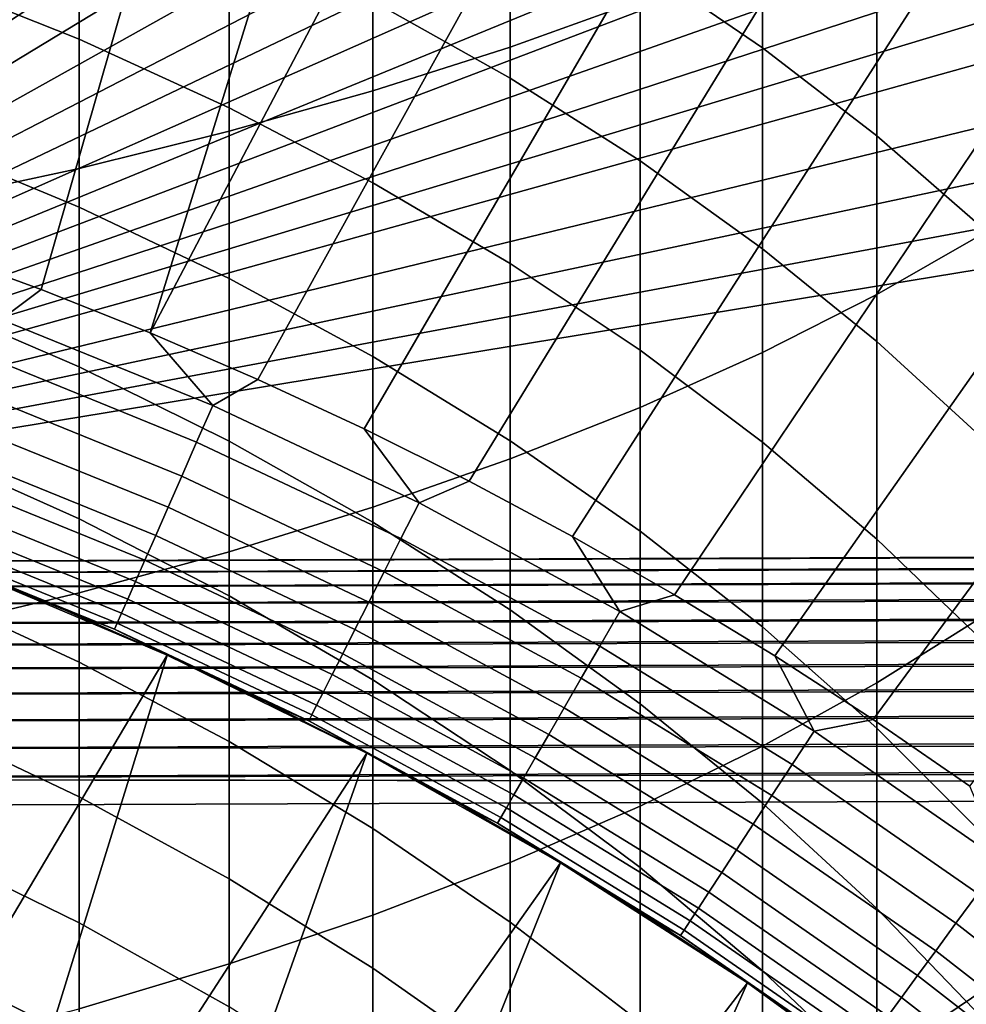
# Model space of a CAD drawing. Header units: metres. Extents: x -109 to 109, y -100 to 58.
# Tile 394 of 642: x 5.1 to 8.38, y -1.73 to 1.68. Entities that reach past the tile are written whole.
import ezdxf

# ---------------------------------------------------------------- set-up
doc = ezdxf.new("R2010")
doc.units = ezdxf.units.M
doc.layers.add('solid_21_062_100_XXX', color=7, linetype='CONTINUOUS')

msp = doc.modelspace()

# ---------------------------------------------------------------- linework, layer by layer
at = {"layer": 'solid_21_062_100_XXX'}
for points in [[(5.138791, 6.188265, -2.261063), (5.638317, 6.114658, -2.47962), (2.20382, -0.203363, -19.838242), (4.498443, 6.190421, -2.271464)], [(6.401216, 6.093125, -2.522458), (6.788165, 6.020879, -2.737278), (2.20382, -0.203363, -19.838242), (5.638317, 6.114658, -2.47962)], [(7.649798, 5.97846, -2.837497), (7.951026, 5.908294, -3.046603), (2.20382, -0.203363, -19.838242), (6.788165, 6.020879, -2.737278)], [(8.882337, 5.845088, -3.203934), (9.128871, 5.775944, -3.410232), (2.20382, -0.203363, -19.838242), (7.951026, 5.908294, -3.046603)], [(10.096917, 5.693861, -3.619426), (10.322753, 5.622829, -3.830911), (2.20382, -0.203363, -19.838242), (9.128871, 5.775944, -3.410232)], [(10.322753, 5.622829, -3.830911), (10.926107, 5.538203, -4.063417), (2.20382, -0.203363, -19.838242)], [(11.292457, 5.525738, -4.081341), (11.534585, 5.447819, -4.311747), (2.20382, -0.203363, -19.838242), (10.926107, 5.538203, -4.063417)], [(11.534585, 5.447819, -4.311747), (12.148206, 5.351686, -4.575871), (2.20382, -0.203363, -19.838242)], [(12.468019, 5.341693, -4.586999), (12.767609, 5.249381, -4.856951), (2.20382, -0.203363, -19.838242), (12.148206, 5.351686, -4.575871)], [(12.767609, 5.249381, -4.856951), (13.392882, 5.140887, -5.155035), (2.20382, -0.203363, -19.838242)], [(13.392882, 5.140887, -5.155035), (14.024377, 5.025797, -5.471242), (2.20382, -0.203363, -19.838242)], [(14.024377, 5.025797, -5.471242), (14.662179, 4.904059, -5.805715), (2.20382, -0.203363, -19.838242)], [(14.662179, 4.904059, -5.805715), (15.306518, 4.775291, -6.159501), (2.20382, -0.203363, -19.838242)], [(15.866843, 4.70366, -6.339982), (15.957509, 4.639394, -6.532876), (2.20382, -0.203363, -19.838242), (15.306518, 4.775291, -6.159501)], [(15.957509, 4.639394, -6.532876), (16.615204, 4.496038, -6.926743), (2.20382, -0.203363, -19.838242)], [(16.955978, 4.465414, -6.994557), (17.27968, 4.344947, -7.341862), (2.20382, -0.203363, -19.838242), (16.615204, 4.496038, -6.926743)], [(17.27968, 4.344947, -7.341862), (17.950905, 4.186233, -7.777926), (2.20382, -0.203363, -19.838242)], [(17.950905, 4.186233, -7.777926), (19.11861, 3.908724, -8.540376), (2.20382, -0.203363, -19.838242)], [(19.865417, 3.779403, -8.881146), (20.277086, 3.641571, -9.274371), (2.20382, -0.203363, -19.838242), (19.11861, 3.908724, -8.540376)], [(20.277086, 3.641571, -9.274371), (21.426182, 3.384919, -9.979518), (2.20382, -0.203363, -19.838242)], [(4.989884, 3.451186, 28.576704), (4.403313, 1.015239, 30.020081), (4.789046, 0.886308, 30.020081), (5.428126, 3.310104, 28.576704)], [(21.426182, 3.384919, -9.979518), (22.566349, 3.138334, -10.657005), (2.20382, -0.203363, -19.838242)], [(5.428126, 3.310104, 28.576704), (4.789046, 0.886308, 30.020081), (5.171012, 0.74661, 30.020081), (5.862387, 3.157206, 28.576704)], [(7.247845, 3.183557, 210.133743), (6.797007, 3.038876, 210.532715), (6.797007, 1.586224, 209.969742), (7.247845, 1.748186, 209.577469)], [(5.862387, 3.157206, 28.576704), (5.171012, 0.74661, 30.020081), (5.54891, 0.596253, 30.020081), (6.292349, 2.992604, 28.576704)], [(23.697847, 2.901524, -11.307635), (23.166414, -0.126966, -19.628342), (2.20382, -0.203363, -19.838242), (22.566349, 3.138334, -10.657005)], [(6.797007, 3.038876, 210.532715), (6.321368, 2.90374, 210.905365), (6.321368, 1.434945, 210.336136), (6.797007, 1.586224, 209.969742)], [(6.717695, 2.81642, 28.576704), (6.292349, 2.992604, 28.576704), (5.54891, 0.596253, 30.020081)], [(6.321368, 2.90374, 210.905365), (5.822664, 2.778641, 211.250336), (5.822664, 1.294903, 210.675323), (6.321368, 1.434945, 210.336136)], [(7.138115, 2.628782, 28.576704), (6.717695, 2.81642, 28.576704), (5.54891, 0.596253, 30.020081), (5.922441, 0.435357, 30.020081)], [(5.822664, 2.778641, 211.250336), (5.302712, 2.664035, 211.566376), (5.302712, 1.166607, 210.986053), (5.822664, 1.294903, 210.675323)], [(5.302712, 2.664035, 211.566376), (4.763412, 2.560341, 211.852325), (4.763412, 1.050527, 211.267197), (5.302712, 1.166607, 210.986053)], [(7.553299, 2.429828, 28.576704), (7.138115, 2.628782, 28.576704), (5.922441, 0.435357, 30.020081), (6.291314, 0.264049, 30.020081)], [(7.247845, 2.58126, 193.472244), (7.672235, 2.30712, 193.830154), (7.672235, 1.584449, 193.25116), (7.247845, 1.873955, 192.905563)], [(4.763412, 2.426042, 190.959763), (5.302712, 2.220726, 191.184174), (5.302712, 1.613669, 190.603928), (4.763412, 1.828587, 190.388702)], [(7.962944, 2.219705, 28.576704), (7.553299, 2.429828, 28.576704), (6.291314, 0.264049, 30.020081), (6.655237, 0.082462, 30.020081)], [(6.321368, 2.401025, 192.276367), (6.797007, 2.146479, 192.580231), (6.797007, 1.478536, 191.995407), (6.321368, 1.746108, 191.702942)], [(7.672235, 2.30712, 193.830154), (8.06863, 2.017899, 194.207748), (8.06863, 1.279017, 193.615768), (7.672235, 1.584449, 193.25116)], [(8.435585, 2.292085, 208.260162), (8.06863, 2.101762, 208.721115), (8.06863, 0.729103, 208.118958), (8.435585, 0.939371, 207.666748)], [(5.302712, 2.220726, 191.184174), (5.822664, 1.993806, 191.432205), (5.822664, 1.376135, 190.841812), (5.302712, 1.613669, 190.603928)], [(8.366748, 1.998565, 28.576704), (7.962944, 2.219705, 28.576704), (6.655237, 0.082462, 30.020081), (7.013924, -0.10926, 30.020081)], [(6.797007, 2.146479, 192.580231), (7.247845, 1.873955, 192.905563), (7.247845, 1.192068, 192.308533), (6.797007, 1.478536, 191.995407)], [(8.06863, 2.101762, 208.721115), (7.672235, 1.920241, 209.160767), (7.672235, 0.528559, 208.550247), (8.06863, 0.729103, 208.118958)], [(8.06863, 2.017899, 194.207748), (8.435585, 1.714652, 194.603668), (8.435585, 0.958772, 193.998062), (8.06863, 1.279017, 193.615768)], [(5.822664, 1.993806, 191.432205), (6.321368, 1.746108, 191.702942), (6.321368, 1.116852, 191.101486), (5.822664, 1.376135, 190.841812)], [(8.764416, 1.766572, 28.576704), (8.366748, 1.998565, 28.576704), (7.013924, -0.10926, 30.020081), (7.367093, -0.310967, 30.020081)], [(7.672235, 1.920241, 209.160767), (7.247845, 1.748186, 209.577469), (7.247845, 0.338473, 208.959061), (7.672235, 0.528559, 208.550247)], [(7.247845, 1.873955, 192.905563), (7.672235, 1.584449, 193.25116), (7.672235, 0.887748, 192.641159), (7.247845, 1.192068, 192.308533)], [(4.763412, 1.828587, 190.388702), (5.302712, 1.613669, 190.603928), (5.302712, 1.032525, 189.997742), (4.763412, 1.256637, 189.792084)], [(6.321368, 1.746108, 191.702942), (6.797007, 1.478536, 191.995407), (6.797007, 0.836766, 191.381989), (6.321368, 1.116852, 191.101486)], [(7.247845, 1.748186, 209.577469), (6.797007, 1.586224, 209.969742), (6.797007, 0.159538, 209.343887), (7.247845, 0.338473, 208.959061)], [(9.155655, 1.523895, 28.576704), (8.764416, 1.766572, 28.576704), (7.367093, -0.310967, 30.020081), (7.714465, -0.522499, 30.020081)], [(5.302712, 1.613669, 190.603928), (5.822664, 1.376135, 190.841812), (5.822664, 0.784831, 190.225021), (5.302712, 1.032525, 189.997742)], [(6.797007, 1.586224, 209.969742), (6.321368, 1.434945, 210.336136), (6.321368, -0.007594, 209.703323), (6.797007, 0.159538, 209.343887)], [(7.672235, 1.584449, 193.25116), (8.06863, 1.279017, 193.615768), (8.06863, 0.566686, 192.992096), (7.672235, 0.887748, 192.641159)], [(9.54018, 1.270713, 28.576704), (9.155655, 1.523895, 28.576704), (7.714465, -0.522499, 30.020081), (8.055768, -0.743691, 30.020081)], [(6.797007, 1.478536, 191.995407), (7.247845, 1.192068, 192.308533), (7.247845, 0.536899, 191.682297), (6.797007, 0.836766, 191.381989)], [(6.321368, 1.434945, 210.336136), (5.822664, 1.294903, 210.675323), (5.822664, -0.162313, 210.036057), (6.321368, -0.007594, 209.703323)], [(5.822664, 1.376135, 190.841812), (6.321368, 1.116852, 191.101486), (6.321368, 0.514457, 190.473129), (5.822664, 0.784831, 190.225021)], [(5.822664, 1.294903, 210.675323), (5.302712, 1.166607, 210.986053), (5.302712, -0.304054, 210.340897), (5.822664, -0.162313, 210.036057)], [(9.917707, 1.007211, 28.576704), (9.54018, 1.270713, 28.576704), (8.055768, -0.743691, 30.020081), (8.390734, -0.974367, 30.020081)], [(8.06863, 1.279017, 193.615768), (8.435585, 0.958772, 193.998062), (8.435585, 0.230055, 193.360046), (8.06863, 0.566686, 192.992096)], [(4.763412, 1.256637, 189.792084), (5.302712, 1.032525, 189.997742), (5.302712, 0.478405, 189.366745), (4.763412, 0.711281, 189.171082)], [(5.302712, 1.166607, 210.986053), (4.763412, 1.050527, 211.267197), (4.763412, -0.432299, 210.616699), (5.302712, -0.304054, 210.340897)], [(7.247845, 1.192068, 192.308533), (7.672235, 0.887748, 192.641159), (7.672235, 0.218345, 192.001328), (7.247845, 0.536899, 191.682297)], [(6.321368, 1.116852, 191.101486), (6.797007, 0.836766, 191.381989), (6.797007, 0.222391, 190.741135), (6.321368, 0.514457, 190.473129)], [(5.302712, 1.032525, 189.997742), (5.822664, 0.784831, 190.225021), (5.822664, 0.221022, 189.583008), (5.302712, 0.478405, 189.366745)], [(8.435585, 0.939371, 207.666748), (8.06863, 0.729103, 208.118958), (8.06863, -0.615955, 207.457443), (8.435585, -0.386142, 207.014832)], [(7.672235, 0.887748, 192.641159), (8.06863, 0.566686, 192.992096), (8.06863, -0.117733, 192.337906), (7.672235, 0.218345, 192.001328)], [(5.033149, 0.642942, 30.112827), (5.171012, 0.74661, 30.020081), (4.789046, 0.886308, 30.020081)], [(6.797007, 0.836766, 191.381989), (7.247845, 0.536899, 191.682297), (7.247845, -0.090302, 191.028061), (6.797007, 0.222391, 190.741135)], [(5.822664, 0.784831, 190.225021), (6.321368, 0.514457, 190.473129), (6.321368, -0.059926, 189.819061), (5.822664, 0.221022, 189.583008)], [(5.033149, 0.642942, 30.112827), (5.766047, 0.345264, 30.112827), (5.54891, 0.596253, 30.020081), (5.171012, 0.74661, 30.020081)], [(8.06863, 0.729103, 208.118958), (7.672235, 0.528559, 208.550247), (7.672235, -0.835139, 207.879562), (8.06863, -0.615955, 207.457443)], [(4.763412, 0.711281, 189.171082), (5.302712, 0.478405, 189.366745), (5.302712, -0.047637, 188.712158), (4.763412, 0.193561, 188.52684)], [(4.984533, 0.513096, 30.219034), (5.710353, 0.218293, 30.219034), (5.766047, 0.345264, 30.112827), (5.033149, 0.642942, 30.112827)], [(5.766047, 0.345264, 30.112827), (5.922441, 0.435357, 30.020081), (5.54891, 0.596253, 30.020081)], [(8.06863, 0.566686, 192.992096), (8.435585, 0.230055, 193.360046), (8.435585, -0.470108, 192.690811), (8.06863, -0.117733, 192.337906)], [(4.939352, 0.392422, 30.336931), (5.658593, 0.100292, 30.336931), (5.710353, 0.218293, 30.219034), (4.984533, 0.513096, 30.219034)], [(6.321368, 0.514457, 190.473129), (6.797007, 0.222391, 190.741135), (6.797007, -0.363416, 190.074051), (6.321368, -0.059926, 189.819061)], [(7.247845, 0.536899, 191.682297), (7.672235, 0.218345, 192.001328), (7.672235, -0.422482, 191.33287), (7.247845, -0.090302, 191.028061)], [(7.672235, 0.528559, 208.550247), (7.247845, 0.338473, 208.959061), (7.247845, -1.042894, 208.279678), (7.672235, -0.835139, 207.879562)], [(5.302712, 0.478405, 189.366745), (5.822664, 0.221022, 189.583008), (5.822664, -0.314216, 188.916977), (5.302712, -0.047637, 188.712158)], [(5.766047, 0.345264, 30.112827), (6.481435, 0.007665, 30.112827), (6.291314, 0.264049, 30.020081), (5.922441, 0.435357, 30.020081)], [(4.89795, 0.281841, 30.46562), (5.611162, -0.00784, 30.46562), (5.658593, 0.100292, 30.336931), (4.939352, 0.392422, 30.336931)], [(5.710353, 0.218293, 30.219034), (6.41883, -0.116045, 30.219034), (6.481435, 0.007665, 30.112827), (5.766047, 0.345264, 30.112827)], [(7.247845, 0.338473, 208.959061), (6.797007, 0.159538, 209.343887), (6.797007, -1.238461, 208.656326), (7.247845, -1.042894, 208.279678)], [(4.860642, 0.182197, 30.60412), (5.568421, -0.105278, 30.60412), (5.611162, -0.00784, 30.46562), (4.89795, 0.281841, 30.46562)], [(6.481435, 0.007665, 30.112827), (6.655237, 0.082462, 30.020081), (6.291314, 0.264049, 30.020081)], [(5.658593, 0.100292, 30.336931), (6.360649, -0.231016, 30.336931), (6.41883, -0.116045, 30.219034), (5.710353, 0.218293, 30.219034)], [(5.822664, 0.221022, 189.583008), (6.321368, -0.059926, 189.819061), (6.321368, -0.605204, 189.140533), (5.822664, -0.314216, 188.916977)], [(6.797007, 0.222391, 190.741135), (7.247845, -0.090302, 191.028061), (7.247845, -0.688339, 190.347061), (6.797007, -0.363416, 190.074051)], [(7.672235, 0.218345, 192.001328), (8.06863, -0.117733, 192.337906), (8.06863, -0.772935, 191.654449), (7.672235, -0.422482, 191.33287)], [(4.763412, 0.193561, 188.52684), (5.302712, -0.047637, 188.712158), (5.302712, -0.544595, 188.035233), (4.763412, -0.295536, 187.860626)], [(4.827713, 0.094248, 30.751375), (5.530697, -0.19128, 30.751375), (5.568421, -0.105278, 30.60412), (4.860642, 0.182197, 30.60412)], [(6.797007, 0.159538, 209.343887), (6.321368, -0.007594, 209.703323), (6.321368, -1.421128, 209.008118), (6.797007, -1.238461, 208.656326)], [(4.799415, 0.018666, 30.906261), (5.498278, -0.265188, 30.906261), (5.530697, -0.19128, 30.751375), (4.827713, 0.094248, 30.751375)], [(5.611162, -0.00784, 30.46562), (6.307333, -0.336371, 30.46562), (6.360649, -0.231016, 30.336931), (5.658593, 0.100292, 30.336931)], [(6.481435, 0.007665, 30.112827), (7.177139, -0.368831, 30.112827), (7.013924, -0.10926, 30.020081), (6.655237, 0.082462, 30.020081)], [(4.775962, -0.043973, 31.067598), (5.471411, -0.32644, 31.067598), (5.498278, -0.265188, 30.906261), (4.799415, 0.018666, 30.906261)], [(6.41883, -0.116045, 30.219034), (7.107814, -0.488905, 30.219034), (7.177139, -0.368831, 30.112827), (6.481435, 0.007665, 30.112827)], [(5.568421, -0.105278, 30.60412), (6.259289, -0.431307, 30.60412), (6.307333, -0.336371, 30.46562), (5.611162, -0.00784, 30.46562)], [(6.321368, -0.007594, 209.703323), (5.822664, -0.162313, 210.036057), (5.822664, -1.590227, 209.333786), (6.321368, -1.421128, 209.008118)], [(4.757534, -0.093192, 31.234156), (5.450299, -0.374569, 31.234156), (5.471411, -0.32644, 31.067598), (4.775962, -0.043973, 31.067598)], [(5.302712, -0.047637, 188.712158), (5.822664, -0.314216, 188.916977), (5.822664, -0.819863, 188.22821), (5.302712, -0.544595, 188.035233)], [(6.321368, -0.059926, 189.819061), (6.797007, -0.363416, 190.074051), (6.797007, -0.919538, 189.382034), (6.321368, -0.605204, 189.140533)], [(44.129547, -0.068957, -19.464907), (2.20382, -0.203363, -19.838242), (23.166414, -0.126966, -19.628342)], [(44.129547, -0.068957, -19.464907), (44.130081, -0.089896, -19.510279), (2.204883, -0.242691, -19.93008), (2.20382, -0.203363, -19.838242)], [(44.130081, -0.089896, -19.510279), (44.130608, -0.113322, -19.55442), (2.204883, -0.242691, -19.93008)], [(4.744272, -0.128614, 31.404663), (5.435106, -0.409207, 31.404663), (5.450299, -0.374569, 31.234156), (4.757534, -0.093192, 31.234156)], [(7.247845, -0.090302, 191.028061), (7.672235, -0.422482, 191.33287), (7.672235, -1.033511, 190.637085), (7.247845, -0.688339, 190.347061)], [(44.130608, -0.113322, -19.55442), (44.13113, -0.139162, -19.597193), (2.205933, -0.291956, -20.016993), (2.204883, -0.242691, -19.93008)], [(4.736276, -0.149971, 31.57782), (5.425945, -0.430091, 31.57782), (5.435106, -0.409207, 31.404663), (4.744272, -0.128614, 31.404663)], [(5.530697, -0.19128, 30.751375), (6.216886, -0.5151, 30.751375), (6.259289, -0.431307, 30.60412), (5.568421, -0.105278, 30.60412)], [(6.360649, -0.231016, 30.336931), (7.043387, -0.600496, 30.336931), (7.107814, -0.488905, 30.219034), (6.41883, -0.116045, 30.219034)], [(7.177139, -0.368831, 30.112827), (7.367093, -0.310967, 30.020081), (7.013924, -0.10926, 30.020081)], [(8.06863, -0.117733, 192.337906), (8.435585, -0.470108, 192.690811), (8.435585, -1.140383, 191.991638), (8.06863, -0.772935, 191.654449)], [(44.13113, -0.139162, -19.597193), (44.131645, -0.167336, -19.638464), (2.205933, -0.291956, -20.016993)], [(44.131645, -0.167336, -19.638464), (44.132153, -0.197757, -19.678108), (2.206956, -0.350552, -20.09791), (2.205933, -0.291956, -20.016993)], [(4.736276, -0.149971, 31.57782), (4.897904, -0.219836, 31.752131), (5.255147, -0.364831, 31.752131)], [(4.736276, -0.149971, 31.57782), (5.255147, -0.364831, 31.752131), (5.425945, -0.430091, 31.57782)], [(5.822664, -0.162313, 210.036057), (5.302712, -0.304054, 210.340897), (5.302712, -1.745143, 209.632141), (5.822664, -1.590227, 209.333786)], [(44.132153, -0.197757, -19.678108), (44.132648, -0.230333, -19.716003), (2.206956, -0.350552, -20.09791)], [(5.498278, -0.265188, 30.906261), (6.180444, -0.58711, 30.906261), (6.216886, -0.5151, 30.751375), (5.530697, -0.19128, 30.751375)], [(44.133137, -0.264962, -19.752031), (2.207941, -0.417756, -20.171833), (2.206956, -0.350552, -20.09791), (44.132648, -0.230333, -19.716003)], [(5.607982, -0.519913, 45.097431), (4.897965, -0.219859, 45.097431), (4.50987, -1.679697, 46.597431), (4.837329, -1.81819, 46.597431)], [(5.607982, -0.519913, 45.097431), (5.255147, -0.364831, 31.752131), (4.897904, -0.219836, 31.752131), (4.897965, -0.219859, 45.097431)], [(6.307333, -0.336371, 30.46562), (6.984348, -0.702754, 30.46562), (7.043387, -0.600496, 30.336931), (6.360649, -0.231016, 30.336931)], [(44.133137, -0.264962, -19.752031), (44.13361, -0.301537, -19.786083), (2.207941, -0.417756, -20.171833)], [(5.471411, -0.32644, 31.067598), (6.150243, -0.646789, 31.067598), (6.180444, -0.58711, 30.906261), (5.498278, -0.265188, 30.906261)], [(44.134071, -0.339946, -19.81805), (2.208876, -0.49274, -20.237852), (2.207941, -0.417756, -20.171833), (44.13361, -0.301537, -19.786083)], [(4.763412, -0.295536, 187.860626), (5.302712, -0.544595, 188.035233), (5.302712, -1.011523, 187.33725), (4.763412, -0.755077, 187.173691)], [(5.302712, -0.304054, 210.340897), (4.763412, -0.432299, 210.616699), (4.763412, -1.885308, 209.902084), (5.302712, -1.745143, 209.632141)], [(44.134071, -0.339946, -19.81805), (44.134514, -0.380071, -19.847837), (2.208876, -0.49274, -20.237852)], [(5.450299, -0.374569, 31.234156), (6.126513, -0.693681, 31.234156), (6.150243, -0.646789, 31.067598), (5.471411, -0.32644, 31.067598)], [(5.822664, -0.314216, 188.916977), (6.321368, -0.605204, 189.140533), (6.321368, -1.120335, 188.438858), (5.822664, -0.819863, 188.22821)], [(6.259289, -0.431307, 30.60412), (6.931149, -0.794899, 30.60412), (6.984348, -0.702754, 30.46562), (6.307333, -0.336371, 30.46562)], [(7.177139, -0.368831, 30.112827), (7.851046, -0.78308, 30.112827), (7.714465, -0.522499, 30.020081), (7.367093, -0.310967, 30.020081)], [(5.607982, -0.519913, 45.097431), (5.608103, -0.519968, 31.752131), (5.255147, -0.364831, 31.752131)], [(5.425945, -0.430091, 31.57782), (5.255147, -0.364831, 31.752131), (5.608103, -0.519968, 31.752131)], [(5.435106, -0.409207, 31.404663), (6.109434, -0.72743, 31.404663), (6.126513, -0.693681, 31.234156), (5.450299, -0.374569, 31.234156)], [(6.797007, -0.363416, 190.074051), (7.247845, -0.688339, 190.347061), (7.247845, -1.256072, 189.640594), (6.797007, -0.919538, 189.382034)], [(7.107814, -0.488905, 30.219034), (7.775212, -0.899152, 30.219034), (7.851046, -0.78308, 30.112827), (7.177139, -0.368831, 30.112827)], [(44.134941, -0.421787, -19.875351), (2.209748, -0.574581, -20.295153), (2.208876, -0.49274, -20.237852), (44.134514, -0.380071, -19.847837)], [(5.425945, -0.430091, 31.57782), (6.099137, -0.747777, 31.57782), (6.109434, -0.72743, 31.404663), (5.435106, -0.409207, 31.404663)], [(8.435585, -0.386142, 207.014832), (8.06863, -0.615955, 207.457443), (8.06863, -1.930846, 206.737808), (8.435585, -1.681928, 206.305679)], [(44.134941, -0.421787, -19.875351), (44.135353, -0.464966, -19.900507), (2.209748, -0.574581, -20.295153)], [(5.425945, -0.430091, 31.57782), (5.608103, -0.519968, 31.752131), (5.956485, -0.685121, 31.752131)], [(5.425945, -0.430091, 31.57782), (5.956485, -0.685121, 31.752131), (6.099137, -0.747777, 31.57782)], [(6.216886, -0.5151, 30.751375), (6.884193, -0.876228, 30.751375), (6.931149, -0.794899, 30.60412), (6.259289, -0.431307, 30.60412)], [(7.672235, -0.422482, 191.33287), (8.06863, -0.772935, 191.654449), (8.06863, -1.397671, 190.943054), (7.672235, -1.033511, 190.637085)], [(44.135742, -0.509475, -19.923227), (2.210547, -0.662269, -20.343029), (2.209748, -0.574581, -20.295153), (44.135353, -0.464966, -19.900507)], [(44.135742, -0.509475, -19.923227), (44.136108, -0.555176, -19.943443), (2.210547, -0.662269, -20.343029)], [(7.043387, -0.600496, 30.336931), (7.704735, -1.007025, 30.336931), (7.775212, -0.899152, 30.219034), (7.107814, -0.488905, 30.219034)], [(5.607982, -0.519913, 45.097431), (4.837329, -1.81819, 46.597431), (5.1608, -1.966436, 46.597431)], [(6.300118, -0.860213, 45.097431), (5.607982, -0.519913, 45.097431), (5.1608, -1.966436, 46.597431), (5.479618, -2.124153, 46.597431)], [(5.302712, -0.544595, 188.035233), (5.822664, -0.819863, 188.22821), (5.822664, -1.294954, 187.518021), (5.302712, -1.011523, 187.33725)], [(5.607982, -0.519913, 45.097431), (6.300118, -0.860213, 45.097431), (5.956485, -0.685121, 31.752131), (5.608103, -0.519968, 31.752131)], [(6.180444, -0.58711, 30.906261), (6.84384, -0.946122, 30.906261), (6.884193, -0.876228, 30.751375), (6.216886, -0.5151, 30.751375)], [(7.851046, -0.78308, 30.112827), (8.055768, -0.743691, 30.020081), (7.714465, -0.522499, 30.020081)], [(44.136456, -0.601929, -19.96109), (2.211263, -0.754723, -20.380892), (2.210547, -0.662269, -20.343029), (44.136108, -0.555176, -19.943443)], [(44.136456, -0.601929, -19.96109), (44.13678, -0.64959, -19.976116), (2.211263, -0.754723, -20.380892)], [(6.150243, -0.646789, 31.067598), (6.810397, -1.004046, 31.067598), (6.84384, -0.946122, 30.906261), (6.180444, -0.58711, 30.906261)], [(6.321368, -0.605204, 189.140533), (6.797007, -0.919538, 189.382034), (6.797007, -1.444914, 188.666397), (6.321368, -1.120335, 188.438858)], [(6.984348, -0.702754, 30.46562), (7.640153, -1.105875, 30.46562), (7.704735, -1.007025, 30.336931), (7.043387, -0.600496, 30.336931)], [(6.126513, -0.693681, 31.234156), (6.784119, -1.049561, 31.234156), (6.810397, -1.004046, 31.067598), (6.150243, -0.646789, 31.067598)], [(8.06863, -0.615955, 207.457443), (7.672235, -0.835139, 207.879562), (7.672235, -2.168252, 207.149963), (8.06863, -1.930846, 206.737808)], [(44.13678, -0.64959, -19.976116), (44.137081, -0.698011, -19.988472), (2.211887, -0.850806, -20.408274), (2.211263, -0.754723, -20.380892)], [(44.137081, -0.698011, -19.988472), (44.137356, -0.747044, -19.998123), (2.211887, -0.850806, -20.408274)], [(6.300118, -0.860213, 45.097431), (6.300009, -0.860155, 31.752131), (5.956485, -0.685121, 31.752131)], [(6.099137, -0.747777, 31.57782), (5.956485, -0.685121, 31.752131), (6.300009, -0.860155, 31.752131)], [(6.109434, -0.72743, 31.404663), (6.765207, -1.082317, 31.404663), (6.784119, -1.049561, 31.234156), (6.126513, -0.693681, 31.234156)], [(6.931149, -0.794899, 30.60412), (7.581958, -1.19495, 30.60412), (7.640153, -1.105875, 30.46562), (6.984348, -0.702754, 30.46562)], [(7.247845, -0.688339, 190.347061), (7.672235, -1.033511, 190.637085), (7.672235, -1.613577, 189.915268), (7.247845, -1.256072, 189.640594)], [(44.137356, -0.747044, -19.998123), (44.137608, -0.796537, -20.005035), (2.212412, -0.949332, -20.424837), (2.211887, -0.850806, -20.408274)], [(6.099137, -0.747777, 31.57782), (6.753805, -1.102066, 31.57782), (6.765207, -1.082317, 31.404663), (6.109434, -0.72743, 31.404663)], [(6.753805, -1.102066, 31.57782), (6.099137, -0.747777, 31.57782), (6.300009, -0.860155, 31.752131), (6.638394, -1.044928, 31.752131)], [(7.851046, -0.78308, 30.112827), (8.501109, -1.233824, 30.112827), (8.390734, -0.974367, 30.020081), (8.055768, -0.743691, 30.020081)], [(4.763412, -0.755077, 187.173691), (5.302712, -1.011523, 187.33725), (5.302712, -1.44753, 186.619537), (4.763412, -1.184187, 186.467331)], [(7.775212, -0.899152, 30.219034), (8.418996, -1.345543, 30.219034), (8.501109, -1.233824, 30.112827), (7.851046, -0.78308, 30.112827)], [(8.06863, -0.772935, 191.654449), (8.435585, -1.140383, 191.991638), (8.435585, -1.779492, 191.26387), (8.06863, -1.397671, 190.943054)], [(44.137608, -0.796537, -20.005035), (44.137829, -0.846337, -20.009192), (2.212412, -0.949332, -20.424837)], [(6.884193, -0.876228, 30.751375), (7.530593, -1.273569, 30.751375), (7.581958, -1.19495, 30.60412), (6.931149, -0.794899, 30.60412)], [(44.137829, -0.846337, -20.009192), (44.138027, -0.896292, -20.010578), (23.175426, -0.972689, -20.220478), (2.212412, -0.949332, -20.424837)], [(5.822664, -0.819863, 188.22821), (6.321368, -1.120335, 188.438858), (6.321368, -1.604337, 187.715347), (5.822664, -1.294954, 187.518021)], [(7.672235, -0.835139, 207.879562), (7.247845, -1.042894, 208.279678), (7.247845, -2.393279, 207.540634), (7.672235, -2.168252, 207.149963)], [(6.300118, -0.860213, 45.097431), (5.479618, -2.124153, 46.597431), (5.793635, -2.291252, 46.597431)], [(6.971311, -1.239255, 45.097431), (6.300118, -0.860213, 45.097431), (5.793635, -2.291252, 46.597431), (6.102353, -2.467462, 46.597431)], [(6.971311, -1.239255, 45.097431), (6.638394, -1.044928, 31.752131), (6.300009, -0.860155, 31.752131), (6.300118, -0.860213, 45.097431)], [(6.84384, -0.946122, 30.906261), (7.486451, -1.341133, 30.906261), (7.530593, -1.273569, 30.751375), (6.884193, -0.876228, 30.751375)], [(6.797007, -0.919538, 189.382034), (7.247845, -1.256072, 189.640594), (7.247845, -1.792416, 188.910019), (6.797007, -1.444914, 188.666397)], [(7.704735, -1.007025, 30.336931), (8.342684, -1.449369, 30.336931), (8.418996, -1.345543, 30.219034), (7.775212, -0.899152, 30.219034)], [(2.212412, -0.949332, -20.424837), (23.175426, -0.972689, -20.220478), (2.212826, -1.049087, -20.43038)], [(6.810397, -1.004046, 31.067598), (7.449868, -1.397128, 31.067598), (7.486451, -1.341133, 30.906261), (6.84384, -0.946122, 30.906261)], [(2.212831, -11.565833, -20.43038), (2.212826, -1.049087, -20.43038), (23.175426, -0.972689, -20.220478)], [(9.679617, -22.091299, -20.355614), (2.212831, -22.082581, -20.43038), (2.212831, -11.565833, -20.43038), (23.175426, -0.972689, -20.220478)], [(5.302712, -1.011523, 187.33725), (5.822664, -1.294954, 187.518021), (5.822664, -1.738584, 186.787766), (5.302712, -1.44753, 186.619537)], [(6.784119, -1.049561, 31.234156), (7.421123, -1.441125, 31.234156), (7.449868, -1.397128, 31.067598), (6.810397, -1.004046, 31.067598)], [(7.640153, -1.105875, 30.46562), (8.272755, -1.544512, 30.46562), (8.342684, -1.449369, 30.336931), (7.704735, -1.007025, 30.336931)], [(6.971311, -1.239255, 45.097431), (6.971366, -1.239288, 31.752131), (6.638394, -1.044928, 31.752131)], [(6.753805, -1.102066, 31.57782), (6.638394, -1.044928, 31.752131), (6.971366, -1.239288, 31.752131)], [(6.765207, -1.082317, 31.404663), (7.400435, -1.47279, 31.404663), (7.421123, -1.441125, 31.234156), (6.784119, -1.049561, 31.234156)], [(7.247845, -1.042894, 208.279678), (6.797007, -1.238461, 208.656326), (6.797007, -2.605105, 207.908371), (7.247845, -2.393279, 207.540634)], [(7.672235, -1.033511, 190.637085), (8.06863, -1.397671, 190.943054), (8.06863, -1.99075, 190.205048), (7.672235, -1.613577, 189.915268)], [(6.753805, -1.102066, 31.57782), (7.387963, -1.491881, 31.57782), (7.400435, -1.47279, 31.404663), (6.765207, -1.082317, 31.404663)], [(6.321368, -1.120335, 188.438858), (6.797007, -1.444914, 188.666397), (6.797007, -1.938542, 187.928513), (6.321368, -1.604337, 187.715347)], [(7.387963, -1.491881, 31.57782), (6.753805, -1.102066, 31.57782), (6.971366, -1.239288, 31.752131), (7.298651, -1.443077, 31.752131)], [(7.581958, -1.19495, 30.60412), (8.209741, -1.630245, 30.60412), (8.272755, -1.544512, 30.46562), (7.640153, -1.105875, 30.46562)], [(4.763412, -1.184187, 186.467331), (5.302712, -1.44753, 186.619537), (5.302712, -1.851783, 185.883484), (4.763412, -1.582046, 185.74292)], [(7.530593, -1.273569, 30.751375), (8.154123, -1.705915, 30.751375), (8.209741, -1.630245, 30.60412), (7.581958, -1.19495, 30.60412)], [(6.971311, -1.239255, 45.097431), (6.102353, -2.467462, 46.597431), (6.405731, -2.652755, 46.597431)], [(6.797007, -1.238461, 208.656326), (6.321368, -1.421128, 209.008118), (6.321368, -2.802958, 208.251862), (6.797007, -2.605105, 207.908371)], [(7.619986, -1.656131, 45.097431), (6.971311, -1.239255, 45.097431), (6.405731, -2.652755, 46.597431), (6.703761, -2.847137, 46.597431)], [(6.971311, -1.239255, 45.097431), (7.619986, -1.656131, 45.097431), (7.298651, -1.443077, 31.752131), (6.971366, -1.239288, 31.752131)], [(7.247845, -1.256072, 189.640594), (7.672235, -1.613577, 189.915268), (7.672235, -2.161574, 189.168823), (7.247845, -1.792416, 188.910019)], [(5.822664, -1.294954, 187.518021), (6.321368, -1.604337, 187.715347), (6.321368, -2.056287, 186.971405), (5.822664, -1.738584, 186.787766)], [(7.486451, -1.341133, 30.906261), (8.106326, -1.770945, 30.906261), (8.154123, -1.705915, 30.751375), (7.530593, -1.273569, 30.751375)], [(7.449868, -1.397128, 31.067598), (8.066714, -1.82484, 31.067598), (8.106326, -1.770945, 30.906261), (7.486451, -1.341133, 30.906261)], [(8.342684, -1.449369, 30.336931), (8.955297, -1.926185, 30.336931), (9.037212, -1.82672, 30.219034), (8.418996, -1.345543, 30.219034)], [(7.421123, -1.441125, 31.234156), (8.035589, -1.867187, 31.234156), (8.066714, -1.82484, 31.067598), (7.449868, -1.397128, 31.067598)], [(8.06863, -1.397671, 190.943054), (8.435585, -1.779492, 191.26387), (8.435585, -2.386214, 190.508881), (8.06863, -1.99075, 190.205048)], [(6.321368, -1.421128, 209.008118), (5.822664, -1.590227, 209.333786), (5.822664, -2.986117, 208.569839), (6.321368, -2.802958, 208.251862)], [(5.302712, -1.44753, 186.619537), (5.822664, -1.738584, 186.787766), (5.822664, -2.149905, 186.038849), (5.302712, -1.851783, 185.883484)], [(6.797007, -1.444914, 188.666397), (7.247845, -1.792416, 188.910019), (7.247845, -2.29635, 188.156723), (6.797007, -1.938542, 187.928513)], [(7.619986, -1.656131, 45.097431), (7.619984, -1.656129, 31.752131), (7.298651, -1.443077, 31.752131)], [(7.387963, -1.491881, 31.57782), (7.298651, -1.443077, 31.752131), (7.619984, -1.656129, 31.752131)], [(7.400435, -1.47279, 31.404663), (8.013188, -1.897664, 31.404663), (8.035589, -1.867187, 31.234156), (7.421123, -1.441125, 31.234156)], [(8.272755, -1.544512, 30.46562), (8.880232, -2.01733, 30.46562), (8.955297, -1.926185, 30.336931), (8.342684, -1.449369, 30.336931)], [(7.387963, -1.491881, 31.57782), (7.999683, -1.916039, 31.57782), (8.013188, -1.897664, 31.404663), (7.400435, -1.47279, 31.404663)], [(7.999683, -1.916039, 31.57782), (7.387963, -1.491881, 31.57782), (7.619984, -1.656129, 31.752131), (7.935101, -1.878271, 31.752131)], [(8.209741, -1.630245, 30.60412), (8.812592, -2.099462, 30.60412), (8.880232, -2.01733, 30.46562), (8.272755, -1.544512, 30.46562)], [(4.763412, -1.582046, 185.74292), (5.302712, -1.851783, 185.883484), (5.302712, -2.223513, 185.130478), (4.763412, -1.947895, 185.001831)], [(5.822664, -1.590227, 209.333786), (5.302712, -1.745143, 209.632141), (5.302712, -3.153911, 208.861145), (5.822664, -2.986117, 208.569839)], [(6.321368, -1.604337, 187.715347), (6.797007, -1.938542, 187.928513), (6.797007, -2.39948, 187.169754), (6.321368, -2.056287, 186.971405)], [(7.672235, -1.613577, 189.915268), (8.06863, -1.99075, 190.205048), (8.06863, -2.551039, 189.441849), (7.672235, -2.161574, 189.168823)], [(8.154123, -1.705915, 30.751375), (8.75289, -2.171954, 30.751375), (8.812592, -2.099462, 30.60412), (8.209741, -1.630245, 30.60412)], [(7.619986, -1.656131, 45.097431), (6.703761, -2.847137, 46.597431), (6.995806, -3.050195, 46.597431)], [(8.24378, -2.109345, 45.097431), (7.619986, -1.656131, 45.097431), (6.995806, -3.050195, 46.597431), (7.281698, -3.261822, 46.597431)], [(7.619986, -1.656131, 45.097431), (8.24378, -2.109345, 45.097431), (7.935101, -1.878271, 31.752131), (7.619984, -1.656129, 31.752131)], [(8.435585, -1.681928, 206.305679), (8.06863, -1.930846, 206.737808), (8.06863, -3.213063, 205.961472), (8.435585, -2.945513, 205.540604)], [(8.106326, -1.770945, 30.906261), (8.701583, -2.234252, 30.906261), (8.75289, -2.171954, 30.751375), (8.154123, -1.705915, 30.751375)]]:
    msp.add_3dface(points, dxfattribs=at)

doc.saveas('drawing.dxf')
